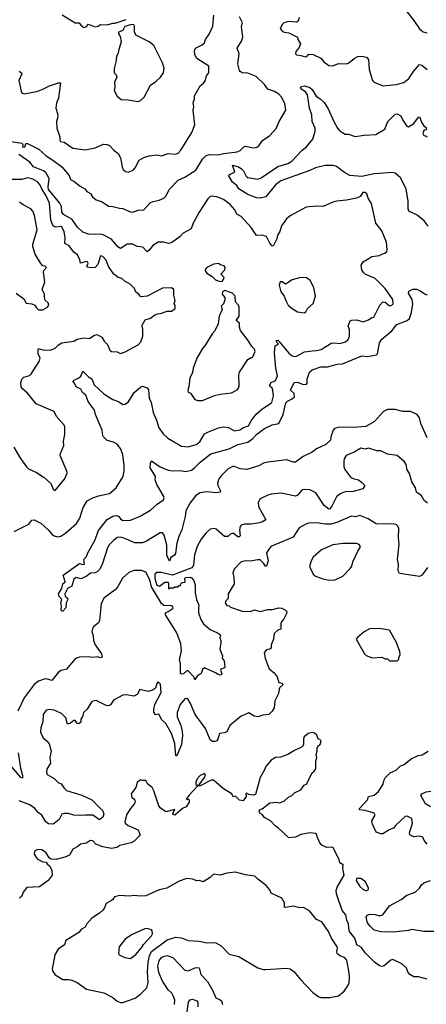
# Model space of a CAD drawing. Extents: x 1690054 to 1842981, y 782881 to 914114.
# Tile 533 of 656: x 1827685 to 1831357, y 810567 to 819464. Entities that reach past the tile are written whole.
import ezdxf

# ---------------------------------------------------------------- set-up
doc = ezdxf.new("R2010")
doc.units = 0

msp = doc.modelspace()

# ---------------------------------------------------------------- linework, layer by layer
at = {"layer": '0CON10XD'}
for points in [[(1827679.4, 818999.4), (1827701.2, 818985), (1827703.8, 818975), (1827675.7, 818915), (1827698.3, 818818.3), (1827705, 818803.3), (1827723.9, 818793.9), (1827835, 818814), (1827887.9, 818832.1), (1827955, 818865.8), (1828035, 818894.2), (1828053.3, 818893.3), (1828034.2, 818755), (1828017.7, 818712.3), (1828010, 818665), (1828026.4, 818616.4), (1828030, 818585), (1828016.2, 818545), (1828020, 818485), (1828046, 818405), (1828045.8, 818375), (1828054.6, 818364.6), (1828085.7, 818355.7), (1828165, 818302.5), (1828275, 818288), (1828365, 818307.1), (1828442.1, 818337.9), (1828475, 818337.1), (1828495, 818326), (1828535, 818284), (1828574.2, 818254.2), (1828596.2, 818215), (1828610, 818135), (1828620.3, 818110.3), (1828641.7, 818091.7), (1828665, 818086), (1828708, 818105), (1828726.2, 818123.8), (1828765, 818193.3), (1828805, 818220), (1828853.6, 818233.6), (1828925, 818241.2), (1828965, 818234), (1829025, 818253.8), (1829095, 818250), (1829115, 818258), (1829140, 818285), (1829239.2, 818445), (1829265.8, 818515), (1829250, 818645), (1829256.2, 818675), (1829251.2, 818715), (1829263.8, 818745), (1829262, 818775), (1829313.3, 818865), (1829345, 818890), (1829361.7, 818918.3), (1829372.5, 818955), (1829392.5, 818985), (1829393, 819043), (1829284.4, 819114.4), (1829267.1, 819145), (1829264.2, 819185), (1829271.2, 819205), (1829326.7, 819233.3), (1829354.1, 819255.9), (1829362, 819285), (1829397, 819333), (1829427.5, 819405), (1829437.8, 819505)], [(1827737, 818333), (1827740, 818345), (1827755, 818343.8), (1827857.3, 818295), (1827922.3, 818232.3), (1827985, 818194.4), (1828065, 818133.3), (1828131.1, 818055), (1828145, 818021.1), (1828175, 818005.8), (1828229.3, 817959.3), (1828272, 817935), (1828290.6, 817910.6), (1828323.6, 817893.6), (1828343.4, 817863.4), (1828375, 817837.1), (1828428.3, 817818.3), (1828487.6, 817777.6), (1828525.5, 817775.5), (1828585, 817759.4), (1828615, 817759.2), (1828685, 817728), (1828705, 817726), (1828755, 817742.5), (1828805, 817744.2), (1828862.4, 817807.6), (1828888.7, 817821.3), (1828945, 817833.1), (1828985, 817851.4), (1829005, 817870), (1829038.8, 817931.2), (1829115, 818014.4), (1829175, 818040.4), (1829274.3, 818105), (1829336, 818204), (1829366, 818235), (1829395, 818245.5), (1829475, 818241.2), (1829525, 818255.3), (1829650, 818270), (1829675, 818281.4), (1829707, 818313), (1829725, 818320.8), (1829795.9, 818305.9), (1829825, 818311.9), (1829844.2, 818325), (1829877, 818373), (1829942.4, 818417.6), (1830000.3, 818479.7), (1830028.6, 818545), (1830089.2, 818645), (1830078.9, 818705), (1830048.5, 818765), (1830025, 818790.9), (1829985, 818814.5), (1829924.7, 818834.7), (1829896.7, 818876.7), (1829821.1, 818951.1), (1829745, 818980.6), (1829695, 818983.1), (1829675, 818994.2), (1829669.4, 819005), (1829655.7, 819065), (1829665.7, 819155), (1829649.2, 819205), (1829688.8, 819271.2), (1829699.6, 819305), (1829688.5, 819405), (1829695.8, 819435), (1829669.1, 819489.1)], [(1828067, 819507), (1828185, 819436.7), (1828222.5, 819435), (1828236, 819415), (1828265, 819394), (1828285, 819400), (1828305, 819422.5), (1828365, 819400), (1828393.6, 819406.4), (1828415, 819420), (1828475, 819416.7), (1828525, 819432.5), (1828548.3, 819431.7), (1828645.8, 819464.2)], [(1830207.8, 819485), (1830199.3, 819450.7), (1830185, 819440.8), (1830112.6, 819447.4), (1830070.8, 819435), (1830057, 819423), (1830035.8, 819385), (1830058.3, 819358.3), (1830075, 819349.6), (1830115, 819343.8), (1830193.3, 819305), (1830197.5, 819285), (1830221.2, 819245), (1830208.3, 819211.7), (1830178.8, 819175), (1830176.7, 819155), (1830185, 819146.7), (1830225, 819141.2), (1830265, 819127.5), (1830278.3, 819131.7), (1830295, 819152.5), (1830335, 819150), (1830405, 819116.7), (1830431.7, 819081.7), (1830475, 819051.2), (1830513, 819047), (1830565, 819066.7), (1830635, 819066.2), (1830656.7, 819075), (1830705.6, 819114.4), (1830739.7, 819130.3), (1830775, 819133.3), (1830816.2, 819125), (1830833.8, 819105), (1830840, 819015), (1830871.2, 818915), (1830885, 818900), (1830963.9, 818866.1), (1831085, 818876.7), (1831153.7, 818896.3), (1831198.8, 818931.2), (1831240, 818995), (1831295, 819058.6), (1831315, 819054), (1831364.4, 819014.4)], [(1831175, 819543.3), (1831245.6, 819455.6), (1831295, 819380), (1831327.5, 819355), (1831364.2, 819344.2)], [(1828755, 818723.3), (1828775, 818733.3), (1828807.5, 818765), (1828867.3, 818872.7), (1828915, 818905.8), (1828955.5, 818944.5), (1828982, 818985), (1828988, 819025), (1828975, 819072.5), (1828895, 819230), (1828855, 819263.8), (1828733.6, 819323.6), (1828722.5, 819355), (1828722.5, 819405), (1828715, 819417.5), (1828695, 819420), (1828635, 819403.3), (1828615, 819367.5), (1828578.3, 819351.7), (1828577.5, 819335), (1828591.7, 819311.7), (1828602.5, 819265), (1828580, 819195), (1828575, 819160), (1828557.5, 819135), (1828556.7, 819095), (1828537, 819023), (1828537.5, 818985), (1828556.2, 818965), (1828561.2, 818945), (1828540.7, 818899.3), (1828542.5, 818855), (1828536.7, 818825), (1828563.8, 818773.8), (1828602, 818742), (1828665, 818740), (1828755, 818723.3)], [(1831375, 817598.1), (1831336.9, 817645), (1831275, 817698.2), (1831200, 817735), (1831192.5, 817755), (1831193.6, 817825), (1831173.6, 817935), (1831125, 818035.5), (1831075.7, 818075.7), (1831055, 818082.2), (1830885, 818069.8), (1830775, 818047.5), (1830664.7, 818054.7), (1830616.7, 818083.3), (1830545, 818137.5), (1830516.8, 818146.8), (1830444.7, 818145.3), (1830355, 818126.1), (1830305, 818100.9), (1830042.2, 818007.8), (1829995, 817972.5), (1829907.6, 817862.4), (1829855, 817851.3), (1829824, 817854), (1829745, 817884.4), (1829665, 817935.7), (1829644.5, 817964.5), (1829608, 817995), (1829571.2, 818055), (1829585, 818068), (1829627.5, 818085), (1829605, 818150), (1829661.2, 818135), (1829685, 818120), (1829705, 818096.9), (1829729.8, 818049.8), (1829745, 818037.1), (1829835, 818022), (1829865, 818033.8), (1830015, 818137.8), (1830105, 818164.5), (1830141.9, 818185), (1830235.5, 818284.5), (1830275.8, 818315), (1830331.5, 818385), (1830353.7, 818456.3), (1830353.9, 818485), (1830324.5, 818545), (1830322.7, 818605), (1830302, 818665), (1830284.7, 818784.7), (1830265, 818810.6), (1830226.2, 818835), (1830221.7, 818848.3), (1830230, 818860), (1830256.9, 818866.9), (1830305, 818850.8), (1830325, 818832), (1830361.7, 818771.7), (1830395, 818751.2), (1830433.8, 818715), (1830469.3, 818659.3), (1830522.6, 818542.6), (1830555.8, 818485), (1830573, 818463), (1830600, 818445), (1830625, 818430), (1830655, 818428), (1830715, 818408), (1830795, 818420), (1830900, 818425), (1830981.2, 818475), (1831010.5, 818545), (1831075, 818611.2), (1831095, 818612.5), (1831125.6, 818595.6), (1831144.6, 818554.6), (1831182.1, 818502.1), (1831195, 818496), (1831245, 818526), (1831285, 818583.8), (1831295, 818586.2), (1831315, 818532.5), (1831335, 818506.2), (1831362.5, 818485)], [(1831362.5, 818475), (1831335, 818461.4), (1831325.5, 818435), (1831335, 818418.1), (1831353.9, 818413.9), (1831363.3, 818405)], [(1827605, 818364.2), (1827707, 818347), (1827712.5, 818335), (1827710, 818315), (1827715, 818311.2), (1827732.5, 818315), (1827737, 818333)], [(1827635, 814840.4), (1827765.8, 814904.2), (1827795, 814941.2), (1827815, 814944), (1827875, 814915.8), (1827943, 814853), (1827975, 814814), (1827995, 814800), (1828025, 814792), (1828055, 814797.5), (1828102.4, 814827.6), (1828198.7, 814911.3), (1828228.9, 814961.1), (1828256.7, 815055), (1828292.9, 815115), (1828345, 815144.4), (1828397, 815163), (1828495, 815181.9), (1828555.5, 815234.5), (1828619.4, 815335), (1828628.5, 815385), (1828628.5, 815435), (1828616.2, 815535), (1828595, 815588.6), (1828565, 815627.8), (1828531.2, 815645), (1828475, 815660.6), (1828442, 815695), (1828435.7, 815705.7), (1828429.4, 815755), (1828368.2, 815895), (1828360.8, 815935), (1828304.5, 816015), (1828280.7, 816070.7), (1828250.8, 816095), (1828235.6, 816125.6), (1828194.2, 816145), (1828183.4, 816173.4), (1828166.2, 816195), (1828171.2, 816205), (1828217.7, 816227.7), (1828237.9, 816242.1), (1828255, 816286.7), (1828305.4, 816235.4), (1828335, 816218.6), (1828356.9, 816165), (1828443.8, 816083.8), (1828525, 816030.9), (1828577.5, 816015), (1828615, 815988), (1828635, 815991.2), (1828665, 816008.8), (1828718.6, 816095), (1828775, 816144), (1828795, 816152.5), (1828835, 816137.5), (1828847.8, 816117.8), (1828854.6, 816045), (1828871.2, 816005), (1828888.6, 815915), (1828919.2, 815845), (1828940, 815775), (1828981.7, 815721.7), (1829022.1, 815682.1), (1829145, 815610.9), (1829205, 815605.6), (1829278.8, 815625), (1829310.2, 815649.8), (1829355, 815721.4), (1829390.3, 815740.3), (1829480, 815775), (1829525, 815784.5), (1829569.2, 815779.2), (1829625, 815750), (1829673.6, 815756.4), (1829705, 815778), (1829749.5, 815795), (1829775, 815839.2), (1829821.1, 815898.9), (1829867.1, 815942.9), (1829962.5, 816005), (1829975.5, 816065), (1829971.4, 816115), (1829965.2, 816135.2), (1829945, 816152.9), (1829943.8, 816165), (1829955, 816184.3), (1829995.7, 816205), (1830012.1, 816245), (1829998.5, 816315), (1829986.8, 816455), (1829992.7, 816517.3), (1830021.2, 816535), (1830000, 816555), (1830007.5, 816565), (1830015, 816568.8), (1830025, 816560), (1830115, 816451.5), (1830145, 816427.1), (1830165, 816419.2), (1830185, 816422.2), (1830257.7, 816462.3), (1830327.4, 816472.6), (1830365, 816473.8), (1830405.8, 816484.2), (1830498.3, 816541.7), (1830525, 816544.5), (1830575, 816537.3), (1830627.3, 816552.7), (1830650.6, 816575), (1830661.9, 816605), (1830663.1, 816665), (1830652.2, 816695), (1830667.8, 816742.2), (1830685, 816749.4), (1830725, 816751.9), (1830786.2, 816733.8), (1830835, 816752.9), (1830865, 816772.9), (1830883.6, 816776.4), (1830935.8, 816885), (1830964.1, 816915.9), (1830985, 816910), (1831025, 816878.8), (1831045, 816883.8), (1831056.2, 816895), (1831055, 816936.7), (1830985.6, 817035), (1830895, 817124.3), (1830805, 817165.6), (1830788.9, 817178.9), (1830774.4, 817205), (1830769.4, 817245), (1830787.5, 817275), (1830865, 817323.1), (1830935, 817334), (1830955.9, 817344.1), (1830982.5, 817355), (1830999.5, 817370.5), (1831003.8, 817385), (1830998, 817455), (1830954.5, 817554.5), (1830900.8, 817625), (1830862.3, 817802.3), (1830832.3, 817852.3), (1830820.9, 817890.9), (1830805, 817902.9), (1830785, 817902), (1830760, 817865), (1830725, 817850), (1830635, 817832.5), (1830550, 817825), (1830514.1, 817815.9), (1830425, 817776), (1830365, 817778), (1830271.7, 817768.3), (1830128.1, 817691.9), (1830095.6, 817664.4), (1830048, 817602), (1830035, 817550), (1830012.1, 817517.9), (1830005.6, 817485), (1829975, 817416.7), (1829965, 817420), (1829943.7, 817443.7), (1829913.6, 817503.6), (1829875, 817516.2), (1829824.2, 817514.2), (1829776, 817585), (1829685.9, 817685.9), (1829647, 817707), (1829627.2, 817747.2), (1829585, 817792.5), (1829525, 817839.2), (1829465, 817862.5), (1829415, 817868.1), (1829403.8, 817865), (1829385, 817846.2), (1829305, 817724.3), (1829250, 817625), (1829234.4, 817575), (1829159.5, 817535), (1829134, 817506), (1829055, 817448.2), (1829027.9, 817442.1), (1828985, 817453.6), (1828935, 817452.7), (1828887.6, 817422.4), (1828855, 817380), (1828835, 817366.2), (1828797.3, 817407.3), (1828745, 817414), (1828705, 817434.6), (1828655, 817434.9), (1828595, 817397.5), (1828571.8, 817411.8), (1828515, 817479.7), (1828438.8, 817518.8), (1828415, 817524.7), (1828365, 817521.5), (1828305, 817526.7), (1828255, 817544.4), (1828205, 817593.5), (1828158.4, 817658.4), (1828078.9, 817705), (1828066.2, 817725), (1828061.2, 817775), (1828047.2, 817805), (1827945, 817929.1), (1827941, 817955), (1827949.5, 818029.5), (1827921.9, 818081.9), (1827899.3, 818099.3), (1827810, 818135), (1827777.5, 818175), (1827676.7, 818245)], [(1827632.6, 815602.6), (1827685, 815508.8), (1827745, 815423.8), (1827765, 815406), (1827835, 815373.8), (1827905, 815326.7), (1827965, 815272.5), (1827990, 815215), (1828005, 815210), (1828088.7, 815311.3), (1828113.8, 815365), (1828111.2, 815385), (1828050, 815525), (1828052, 815545), (1828083.8, 815615), (1828081.2, 815655), (1828093.8, 815715), (1828093.3, 815783.3), (1828088.3, 815798.3), (1828017.4, 815877.4), (1827996.9, 815925), (1827965, 815936), (1827832.9, 815992.9), (1827755, 816090), (1827709.1, 816129.1), (1827697.3, 816147.3), (1827694.2, 816185), (1827703.8, 816215), (1827723.3, 816235), (1827765, 816244.3), (1827785, 816256.5), (1827860.7, 816375), (1827868.4, 816405), (1827852.5, 816445), (1827850, 816485), (1827855, 816493.8), (1827895, 816479.6), (1827963.7, 816476.3), (1828005, 816494.4), (1828035, 816526.5), (1828065, 816544.4), (1828175, 816559.6), (1828205, 816576.2), (1828265, 816587.8), (1828315, 816581.9), (1828355, 816610.8), (1828385, 816620), (1828425, 816596.2), (1828448.7, 816558.7), (1828478.9, 816528.9), (1828498.8, 816478.8), (1828513.3, 816465), (1828564, 816464), (1828595, 816448.8), (1828638.6, 816461.4), (1828755, 816526.2), (1828778.3, 816551.7), (1828795.7, 816605), (1828798, 816665), (1828791.2, 816705), (1828817, 816753), (1828865, 816766.7), (1828905, 816796.7), (1828933.6, 816806.4), (1828955, 816807.5), (1829015, 816830), (1829055, 816830), (1829090, 816855), (1829090, 816885), (1829080, 816895), (1829087.5, 816925), (1829077.5, 816975), (1829077, 817027), (1829055, 817040), (1828975, 817037.5), (1828835, 816966.2), (1828785, 816958.8), (1828775, 816963.3), (1828757.4, 816987.4), (1828732.5, 817002.5), (1828722.5, 817035), (1828681.2, 817075), (1828638.3, 817098.3), (1828606.7, 817125), (1828574.5, 817134.5), (1828534.2, 817165), (1828485.7, 817235), (1828465, 817290), (1828435, 817323.3), (1828415, 817330), (1828389.1, 817250.9), (1828365, 817224), (1828325, 817222), (1828297.5, 817227.5), (1828292.5, 817235), (1828302, 817265), (1828296.2, 817275), (1828285, 817279.2), (1828268.1, 817271.9), (1828234.1, 817264.1), (1828229.1, 817295), (1828207.8, 817337.8), (1828174.6, 817364.6), (1828130.3, 817420.3), (1828092.8, 817442.8), (1828094.4, 817495), (1828086.2, 817546.2), (1828068.6, 817585), (1828055, 817594.2), (1828005, 817589.2), (1827983.4, 817603.4), (1827966.7, 817655), (1827955.3, 817805), (1827925, 817871.1), (1827884.2, 817935), (1827865.7, 817975.7), (1827845, 818000), (1827803.3, 818023.3), (1827755, 818035.5), (1827705, 818021.2), (1827511.1, 818021.1)], [(1827652.3, 816992.3), (1827721.7, 816941.7), (1827743.8, 816903.8), (1827795, 816896.7), (1827820, 816885), (1827835, 816860), (1827855, 816842.5), (1827895, 816842.5), (1827935, 816866.7), (1827948.8, 816885), (1827941.2, 816905), (1827915, 816930), (1827907.5, 816955), (1827907.5, 816985), (1827887.5, 817025), (1827910.8, 817095), (1827898.3, 817181.7), (1827903, 817197), (1827926.7, 817225), (1827915, 817237.5), (1827895, 817240), (1827875, 817260), (1827824.4, 817344.4), (1827802.1, 817415), (1827802.9, 817435), (1827841.1, 817565), (1827817.8, 817695), (1827803.4, 817733.4), (1827785, 817756), (1827715, 817790), (1827684.3, 817814.3)], [(1829495, 817097.1), (1829515, 817101.2), (1829530, 817135), (1829500, 817165), (1829537, 817203), (1829540, 817225), (1829530.7, 817240.7), (1829495, 817250), (1829485, 817260), (1829435, 817256.2), (1829375, 817223.8), (1829361.3, 817208.7), (1829359.2, 817195), (1829373.7, 817173.7), (1829422.3, 817142.3), (1829453.2, 817113.2), (1829495, 817097.1)], [(1830255, 816814.2), (1830270, 816825), (1830285, 816853.3), (1830335, 816900), (1830357.5, 816965), (1830342.5, 817045), (1830308.3, 817108.3), (1830275, 817132.5), (1830225, 817133.3), (1830145, 817113.3), (1830086.1, 817073.9), (1830055.8, 817095.8), (1830036.2, 817093.8), (1830028, 817065), (1830042.5, 817005), (1830072.5, 816965), (1830086.7, 816925), (1830110, 816885), (1830143.9, 816853.9), (1830194.1, 816824.1), (1830255, 816814.2)], [(1829505, 815341.4), (1829484.4, 815315), (1829471.2, 815275), (1829474.7, 815254.7), (1829496.2, 815213.8), (1829497.5, 815195), (1829455, 815190), (1829373.4, 815196.6), (1829315, 815188), (1829274.5, 815165), (1829223.1, 815096.9), (1829184.7, 815025), (1829178.5, 814975), (1829149.4, 814855), (1829120.8, 814795), (1829104.5, 814735), (1829090.9, 814639.1), (1829083.3, 814625), (1829050, 814605), (1829038.3, 814571.7), (1829014.5, 814625), (1829012.2, 814715), (1828990, 814805), (1828975, 814827.5), (1828952.1, 814827.9), (1828828.4, 814751.6), (1828795, 814737.7), (1828725, 814737.5), (1828634.3, 814775), (1828595, 814788.5), (1828565, 814784.6), (1828530.6, 814759.4), (1828492.2, 814717.8), (1828477.9, 814692.1), (1828429.4, 814540.6), (1828404.7, 814495.3), (1828385, 814473.3), (1828365, 814464.5), (1828325, 814464), (1828285, 814432.5), (1828237, 814413), (1828195, 814423.3), (1828175, 814409.2), (1828154.2, 814345.8), (1828115, 814324), (1828090.9, 814275), (1828094.7, 814254.7), (1828117.6, 814237.6), (1828119.5, 814225), (1828103.8, 814195), (1828101.5, 814148.5), (1828075, 814118.6), (1828065, 814116), (1828058.2, 814135), (1828061.9, 814165), (1828057.1, 814195), (1828063.8, 814225), (1828041.7, 814251.7), (1828035.8, 814275), (1828063.8, 814325), (1828073.3, 814366.7), (1828096.7, 814385), (1828077.5, 814445), (1828215, 814544), (1828225, 814548.8), (1828255, 814542), (1828270, 814545), (1828263.3, 814585), (1828287.1, 814612.9), (1828300.8, 814645), (1828362.7, 814757.3), (1828395, 814847.1), (1828473.4, 814946.6), (1828525, 814978.2), (1828555, 814984.2), (1828578.2, 814978.2), (1828595, 814954.4), (1828615, 814940), (1828685, 814940.6), (1828773.4, 814976.6), (1828865, 815032.5), (1828925, 815086), (1828983.6, 815126.4), (1828990, 815145), (1828986.7, 815155), (1828922, 815265), (1828907.5, 815305), (1828910, 815335), (1828863.5, 815415), (1828864.6, 815455.4), (1828875, 815477.5), (1828953.5, 815423.5), (1829025, 815394.4), (1829065, 815387.5), (1829135, 815390), (1829185, 815380.9), (1829235, 815393.3), (1829259.4, 815410.6), (1829315.3, 815464.7), (1829410.5, 815539.5), (1829575, 815587.3), (1829654.1, 815625.9), (1829743.9, 815646.1), (1829789.4, 815680.6), (1829825, 815718.8), (1829895, 815769.4), (1829965, 815802.8), (1830024, 815816), (1830064.2, 815895), (1830087.5, 816002.5), (1830101.7, 816018.3), (1830145, 816037.8), (1830165, 816056.7), (1830164.4, 816085), (1830130.6, 816115), (1830164.2, 816185), (1830195, 816189.6), (1830245, 816168.1), (1830275, 816171.1), (1830281.7, 816178.3), (1830282.2, 816215), (1830300.6, 816279.4), (1830325, 816300), (1830405, 816327.1), (1830465, 816326.2), (1830555, 816350.9), (1830598.8, 816355), (1830775, 816425.7), (1830825, 816419.1), (1830907.5, 816435), (1830915.6, 816445), (1830935, 816544), (1830955, 816577.5), (1831045, 816651.5), (1831090.8, 816709.2), (1831185, 816746.1), (1831206.2, 816765), (1831223.4, 816816.6), (1831236.5, 816896.5), (1831228.9, 816935), (1831195.8, 816994.2), (1831198.1, 817011.9), (1831235, 817028.2), (1831267.7, 817027.7), (1831297.5, 817017.5), (1831345, 816983.8), (1831365, 816978.8)], [(1829292.7, 816022.7), (1829335, 816024.3), (1829445, 816068.1), (1829495, 816080.6), (1829598.8, 816091.2), (1829649.7, 816120.3), (1829661.2, 816135), (1829665.8, 816154.2), (1829662.9, 816255), (1829670.5, 816279.5), (1829745, 816392.5), (1829775, 816412.5), (1829788.3, 816411.7), (1829812, 816465), (1829805, 816486.7), (1829780.6, 816510.6), (1829748.8, 816565), (1829680, 816655), (1829670.8, 816685), (1829670.7, 816720.7), (1829640, 816745), (1829666.1, 816783.9), (1829667, 816867), (1829661.2, 816885), (1829634, 816915), (1829630, 816965), (1829605, 816993.8), (1829535.9, 817015.9), (1829516.4, 817003.6), (1829513.1, 816985), (1829536.2, 816955), (1829538.3, 816931.7), (1829523.8, 816896.2), (1829503.3, 816875), (1829512, 816845), (1829486.2, 816785), (1829475.8, 816714.2), (1829447.1, 816652.9), (1829423.8, 816625), (1829363.3, 816525), (1829335.9, 816494.1), (1829284.1, 816405.9), (1829251.2, 816315), (1829243.9, 816276.1), (1829220, 816225), (1829213.6, 816146.4), (1829202.5, 816115), (1829205, 816097.5), (1829227.7, 816087.7), (1829265, 816031.2), (1829292.7, 816022.7)], [(1831364.6, 815685), (1831308.2, 815815), (1831295, 815866), (1831275, 815896.2), (1831215, 815924), (1831145, 815924), (1831075, 815942), (1831005, 815940.8), (1830970, 815925), (1830887.8, 815832.2), (1830811.7, 815788.3), (1830695, 815777.5), (1830575, 815782.1), (1830528.8, 815771.2), (1830514.5, 815755), (1830494.7, 815695.3), (1830492.5, 815665), (1830450.8, 815625), (1830365, 815585.5), (1830325, 815556.2), (1830245, 815518.3), (1830175, 815466.7), (1830155, 815465.9), (1830095, 815485.6), (1829925, 815464.4), (1829885, 815455.6), (1829845, 815431.1), (1829735, 815399.1), (1829675, 815406.8), (1829615, 815429.2), (1829568.8, 815405), (1829505, 815341.4)], [(1831366.2, 815095), (1831338.3, 815118.3), (1831312.7, 815162.7), (1831268.8, 815195), (1831258.8, 815235), (1831227, 815287), (1831204.4, 815364.4), (1831185, 815396.7), (1831176.1, 815446.1), (1831159.1, 815469.1), (1831095, 815526.2), (1831005, 815538.8), (1830945, 815566.7), (1830909.1, 815569.1), (1830835, 815590.8), (1830805, 815584.4), (1830765, 815593.1), (1830705, 815557.1), (1830634.4, 815525.6), (1830616, 815495), (1830612.7, 815477.3), (1830612.9, 815425), (1830620.7, 815400.7), (1830675, 815327.8), (1830695, 815317.3), (1830745, 815306.9), (1830767.6, 815287.6), (1830801.2, 815255), (1830783.8, 815225), (1830695, 815202.1), (1830625, 815199.1), (1830579.5, 815180.5), (1830545, 815152.9), (1830505, 815067.1), (1830485.9, 815044.1), (1830475, 815040.5), (1830435, 815072.7), (1830358.6, 815188.6), (1830305, 815215.5), (1830255, 815219.4), (1830235.6, 815214.4), (1830195, 815166.2), (1830175, 815157.5), (1830045, 815184.3), (1829955, 815177.1), (1829925, 815167.5), (1829855, 815133.3), (1829838.3, 815101.7), (1829842.5, 815065), (1829906.4, 814943.6), (1829871.2, 814925), (1829835, 814915.5), (1829775, 814905.4), (1829714.5, 814905.5), (1829684.3, 814895.7), (1829675.8, 814884.2), (1829671.1, 814855), (1829675, 814800), (1829667.9, 814792.1), (1829655, 814791.5), (1829615, 814820), (1829605, 814821.2), (1829591.7, 814818.3), (1829565, 814794), (1829535, 814794), (1829459.7, 814859.7), (1829444.1, 814865.9), (1829405, 814861.2), (1829364.5, 814825.5), (1829325, 814771.2), (1829288.6, 814705), (1829262.2, 814627.8), (1829253.3, 814535), (1829237.9, 814512.1), (1829065, 814445.8), (1828962.4, 814467.6), (1828922.5, 814467.5), (1828905.8, 814455), (1828905.6, 814415), (1828924.4, 814354.4), (1828946.1, 814343.9), (1828995, 814380), (1829021.7, 814381.7), (1829030, 814375), (1829030, 814325), (1829035, 814320), (1829045, 814330), (1829075, 814330), (1829085, 814340), (1829115, 814340), (1829125, 814350), (1829138.3, 814351.7), (1829140, 814365), (1829151.7, 814378.3), (1829178.3, 814381.7), (1829177.5, 814415), (1829185, 814422.5), (1829225, 814428), (1829235, 814421.2), (1829256.4, 814396.4), (1829268.8, 814355), (1829270, 814285), (1829280, 814225), (1829301.2, 814175), (1829299.3, 814149.3), (1829298.8, 814105), (1829320, 814045), (1829343.6, 814003.6), (1829403.8, 813953.8), (1829472.5, 813925), (1829497.5, 813905), (1829493, 813877), (1829502.5, 813855), (1829502.5, 813835), (1829492, 813775), (1829517.5, 813715), (1829513.3, 813695), (1829531.2, 813671.2), (1829536.2, 813615), (1829533.3, 813606.7), (1829500, 813595), (1829497.5, 813585), (1829511.2, 813555), (1829505.8, 813544.2), (1829495, 813542), (1829476.1, 813546.1), (1829453.6, 813563.6), (1829353, 813607), (1829336.4, 813593.6), (1829323.3, 813555), (1829288.8, 813531.2), (1829265, 813500), (1829257.5, 813525), (1829205, 813578.8), (1829195, 813581.2), (1829165, 813554.2), (1829145, 813550), (1829136.7, 813556.7), (1829136.8, 813646.8), (1829128.1, 813678.1), (1829146.9, 813765), (1829141.2, 813825), (1829102.4, 813922.4), (1829002, 814085), (1829002.5, 814105), (1829025, 814117.5), (1829070, 814145), (1829068.3, 814158.3), (1829055, 814167.5), (1828985, 814170), (1828965, 814187.5), (1828875, 814338.8), (1828861.2, 814401.2), (1828825, 814471.9), (1828785, 814485.8), (1828715, 814487.5), (1828671.7, 814468.3), (1828612.1, 814417.9), (1828568, 814335), (1828548, 814312), (1828443.4, 814236.6), (1828420.6, 814185), (1828404, 814035), (1828396.2, 814015), (1828351.7, 813978.3), (1828341.2, 813958.8), (1828335.8, 813935), (1828349.2, 813895), (1828350, 813855), (1828367.1, 813815), (1828424.2, 813735), (1828430, 813705), (1828415, 813699.2), (1828385, 813706.9), (1828345, 813701.4), (1828305, 813707.5), (1828225, 813704.2), (1828189.7, 813690.3), (1828151.1, 813648.9), (1828106.2, 813595), (1828057.9, 813582.1), (1828035, 813568), (1827975, 813492), (1827925, 813506.9), (1827905, 813505.7), (1827855, 813485.4), (1827815, 813455.4), (1827723.8, 813335), (1827667.5, 813215)], [(1831366.2, 814515), (1831354.3, 814495.7), (1831316.2, 814445), (1831295, 814432), (1831115, 814461.2), (1831104, 814485), (1831104.2, 814545), (1831097.1, 814585), (1831111.4, 814725), (1831104.2, 814785.8), (1831108.8, 814865), (1831098.3, 814888.3), (1831085, 814902.5), (1831065, 814906.7), (1830905, 814908), (1830832.4, 814952.4), (1830755, 814982.5), (1830716.8, 814973.2), (1830685, 814976.9), (1830667.6, 814972.4), (1830549.5, 814920.5), (1830495, 814906.2), (1830446.2, 814906.2), (1830365, 814918), (1830295, 814916), (1830275, 814910), (1830208.8, 814871.2), (1830153, 814787), (1830026.2, 814733.8), (1829954, 814705), (1829915, 814646.7), (1829927.8, 814575), (1829915, 814525.5), (1829905, 814524.6), (1829885, 814553.9), (1829855, 814582.2), (1829835, 814584.3), (1829765, 814572.5), (1829725.6, 814574.4), (1829683.8, 814565), (1829621.4, 814498.6), (1829608.6, 814465), (1829619.4, 814425), (1829620.9, 814365), (1829568, 814275), (1829566, 814234), (1829545, 814212.5), (1829540.6, 814195), (1829555, 814171.2), (1829575, 814167.5), (1829587.5, 814155), (1829695, 814120), (1829765, 814116), (1829805, 814132), (1829855, 814117.5), (1829925, 814133.1), (1829966.6, 814133.4), (1830025, 814149.2), (1830052.5, 814145), (1830092.7, 814122.7), (1830098.6, 814105), (1830070.9, 814049.1), (1830043.1, 814015), (1830044.4, 813955.6), (1830015, 813947.1), (1829981.5, 813918.5), (1829977.9, 813865), (1829956.2, 813815), (1829955.5, 813785), (1829945, 813777.1), (1829915, 813771.2), (1829893.8, 813745), (1829902.9, 813695), (1829938.9, 813598.9), (1829983.2, 813563.2), (1830011.2, 813525), (1830023.8, 813475), (1830055, 813470), (1830062.5, 813455), (1830035, 813430), (1830028, 813415), (1830020.8, 813375), (1829989.4, 813310.6), (1829983.1, 813245), (1829965, 813214.5), (1829933.2, 813186.8), (1829880.2, 813179.8), (1829835, 813164.4), (1829801.4, 813171.4), (1829755, 813201.1), (1829685, 813171.9), (1829583.8, 813085), (1829555, 813030), (1829535, 813019.2), (1829490, 813015), (1829475, 812962.5), (1829465, 812947.5), (1829449.3, 812940.7), (1829425, 812941.2), (1829405.7, 812955.7), (1829362, 813058)], [(1830475, 814398.8), (1830535, 814401.2), (1830602.5, 814435), (1830670, 814505), (1830683.3, 814525), (1830694.1, 814565.9), (1830738.8, 814661.2), (1830760, 814695), (1830760.5, 814710.5), (1830751.4, 814721.4), (1830725, 814730.6), (1830605, 814731.5), (1830512.2, 814717.8), (1830408.8, 814675), (1830335, 814608.8), (1830315.7, 814574.3), (1830303.8, 814535), (1830306.1, 814516.1), (1830334.3, 814454.3), (1830356.7, 814435), (1830420.9, 814410.9), (1830475, 814398.8)], [(1831095, 813670), (1831110, 813685), (1831110, 813705), (1831120, 813725), (1831116.7, 813755), (1831086.7, 813835), (1831025, 813947.5), (1830935, 813963.8), (1830845, 813960), (1830795, 813933.8), (1830737.5, 813885), (1830722.5, 813865), (1830797.5, 813735), (1830815, 813717.5), (1830867, 813697), (1830955, 813702.5), (1830985, 813690), (1831005, 813690), (1831025, 813670), (1831095, 813670)], [(1829362, 813058), (1829268.1, 813185), (1829225.7, 813285.7), (1829205, 813320.6), (1829195, 813329.4), (1829175, 813328.1), (1829133.3, 813275), (1829106.5, 813205), (1829106.5, 813165), (1829141.1, 813085), (1829153.3, 813035), (1829155.6, 812995.6), (1829147.3, 812915), (1829105, 812813.3), (1829095, 812812.5), (1829084.6, 812925), (1829056.1, 813015), (1829005, 813105.7), (1828968.8, 813138.8), (1828945, 813183.8), (1828935, 813187.5), (1828912.3, 813182.3), (1828897, 813207), (1828895.7, 813235), (1828904.3, 813275), (1828962, 813385), (1828955, 813460), (1828935, 813480), (1828922.5, 813465), (1828912.5, 813425), (1828884, 813406), (1828845, 813394), (1828768.3, 813411.7), (1828745, 813367.5), (1828715, 813350), (1828645, 813363.3), (1828615, 813361.1), (1828531.2, 813315), (1828505, 813273.8), (1828485.9, 813264.1), (1828465, 813267.1), (1828375, 813311.2), (1828335, 813303.8), (1828294.2, 813235), (1828260.8, 813205), (1828251.8, 813168.2), (1828235.7, 813145), (1828238, 813115), (1828218.5, 813101.5), (1828205, 813105.8), (1828185, 813132.5), (1828175, 813132.5), (1828145, 813107.3), (1828115, 813098), (1828100.6, 813155), (1828062, 813195), (1827995, 813224.4), (1827955, 813232), (1827924.2, 813225.8), (1827895.8, 813185), (1827895, 813120), (1827874.3, 813065), (1827872, 813025), (1827895.7, 812975.7), (1827933.8, 812945), (1827950.5, 812920.5), (1827969.2, 812855), (1827955.7, 812794.3), (1827961.4, 812745), (1827928.8, 812691.2), (1827927.5, 812665), (1827934.2, 812645), (1827995, 812608.2), (1828031.4, 812571.4), (1828058.8, 812558.8), (1828085, 812518.9), (1828108.8, 812498.8), (1828245, 812456.9), (1828337.5, 812415), (1828434.4, 812315), (1828445.5, 812285), (1828435, 812257.1), (1828405, 812232.5), (1828345.4, 812275.4), (1828275, 812277.5), (1828238.3, 812271.7), (1828173, 812277), (1828125, 812290.5), (1828085, 812290.5), (1828065, 812284.2), (1828042.1, 812237.9), (1827995, 812201.2), (1827984.1, 812195.9), (1827945, 812196.9), (1827920.4, 812215), (1827885, 812275.5), (1827851.6, 812301.6), (1827822.2, 812335), (1827775, 812369.3), (1827678.5, 812405)], [(1831365, 810793.8), (1831285, 810814), (1831245, 810816.2), (1831207.5, 810835), (1831193.8, 810853.8), (1831178.8, 810895), (1831135, 810933.3), (1831055, 810972.5), (1831037.5, 810965), (1830975, 810913.8), (1830955, 810908), (1830935, 810914), (1830887.4, 810947.4), (1830805, 811033.1), (1830770, 811080), (1830730.6, 811105), (1830711.4, 811165), (1830664.2, 811225), (1830655.8, 811255), (1830655.5, 811295), (1830637.9, 811327.9), (1830629.5, 811375), (1830596, 811416), (1830546.2, 811566.2), (1830543.8, 811595), (1830550.6, 811625), (1830614.3, 811735), (1830603.1, 811795), (1830606.4, 811826.4), (1830576.7, 811845), (1830570, 811875), (1830515, 811980), (1830505, 811986.2), (1830455, 811983.8), (1830414.2, 812004.2), (1830396.2, 812025), (1830373.8, 812075), (1830363.6, 812103.6), (1830355, 812110), (1830305, 812117.5), (1830225, 812102.5), (1830175, 812078), (1830115, 812072.5), (1830020.3, 812160.3), (1829995, 812176.2), (1829950, 812225), (1829894.2, 812254.2), (1829873, 812283), (1829852.5, 812295), (1829847.5, 812315), (1829850, 812325), (1829875, 812332.5), (1829945, 812386.2), (1830005, 812393.8), (1830035, 812386.7), (1830077.5, 812405), (1830111.7, 812438.3), (1830140.5, 812449.5), (1830165, 812476.7), (1830222.5, 812505), (1830255, 812547.5), (1830279.3, 812560.7), (1830323.3, 812655), (1830345, 812672.5), (1830358.8, 812695), (1830360, 812765), (1830367.5, 812795), (1830362.5, 812825), (1830372.5, 812855), (1830372.5, 812885), (1830382.5, 812905), (1830397.5, 812915), (1830407, 812947), (1830395, 812960), (1830380, 812965), (1830368.3, 812998.3), (1830347, 813017), (1830325, 813022.5), (1830290, 813015), (1830253.3, 812985), (1830247.5, 812965), (1830247.5, 812915), (1830235, 812892.5), (1830165, 812860), (1830105.9, 812824.1), (1830038.6, 812801.4), (1829995, 812796.2), (1829955, 812772), (1829906.7, 812715), (1829896.2, 812685), (1829855, 812617.5), (1829815, 812462.5), (1829795, 812456.2), (1829754, 812464), (1829733.3, 812475), (1829726.2, 812465), (1829730, 812445), (1829703.3, 812406.7), (1829671.2, 812411.2), (1829635, 812447.5), (1829611.7, 812441.7), (1829599.3, 812469.3), (1829525, 812513.8), (1829435, 812592.9), (1829415, 812592.5), (1829315, 812542.5), (1829291.7, 812538.3), (1829211.2, 812455), (1829190, 812425), (1829190, 812420), (1829211.7, 812421.7), (1829216.2, 812415), (1829213.8, 812395), (1829188.3, 812351.7), (1829155, 812337.5), (1829085, 812277.5), (1829067.5, 812285), (1829067.5, 812295), (1829087, 812327), (1829005, 812306.7), (1828952.2, 812342.2), (1828940.3, 812360.3), (1828895.7, 812495)], [(1827670.3, 812840.3), (1827690.8, 812700.8), (1827711.5, 812635), (1827708.6, 812611.4), (1827695, 812616), (1827599.8, 812729.8)], [(1831365.4, 812015), (1831336.9, 812046.9), (1831325, 812076.2), (1831295, 812087.5), (1831240.7, 812080.7), (1831209.3, 812099.3), (1831203.8, 812115), (1831232.6, 812202.6), (1831225.6, 812245.6), (1831185, 812265.6), (1831165, 812262.9), (1831081.4, 812185), (1831061.9, 812158.1), (1831021.2, 812145), (1830965, 812106), (1830945, 812107.5), (1830903.8, 812123.8), (1830870, 812195), (1830865.8, 812225), (1830894, 812275), (1830886.2, 812295), (1830805, 812318.5), (1830754.3, 812324.3), (1830753.8, 812335), (1830825.6, 812414.4), (1830834.4, 812445.6), (1830885, 812457.8), (1830925, 812488.6), (1830967.8, 812555), (1830975.6, 812595), (1830985, 812612.5), (1831031.7, 812658.3), (1831085, 812684.2), (1831125, 812722), (1831156.2, 812735), (1831220, 812785), (1831284.5, 812815.5), (1831318.7, 812821.3), (1831375, 812854.3)], [(1829285, 812547.5), (1829305, 812550), (1829353.1, 812615), (1829362, 812642), (1829355, 812653.8), (1829314.7, 812635.3), (1829288.9, 812605), (1829275.8, 812575), (1829274.1, 812554.1), (1829285, 812547.5)], [(1828895.7, 812495), (1828880, 812525), (1828840, 812560), (1828825, 812590.8), (1828795, 812588.8), (1828775, 812596.7), (1828745, 812572.5), (1828733.3, 812525), (1828692.3, 812467.7), (1828696.4, 812436.4), (1828720, 812420), (1828726.7, 812395), (1828718.8, 812375), (1828685, 812336), (1828652.9, 812285), (1828634.4, 812215), (1828638, 812205), (1828665, 812182.5), (1828756, 812145), (1828771.2, 812095), (1828718.6, 812041.4), (1828692.6, 812027.4), (1828587.9, 812002.1), (1828562.5, 811985), (1828515, 811975.8), (1828435, 811988.9), (1828373, 812013), (1828345, 812043.3), (1828325, 812046.2), (1828285, 812022), (1828233.3, 812015), (1828208.3, 811991.7), (1828165, 811970), (1828134, 811916), (1828092.5, 811897.5), (1828014.2, 811875.8), (1827968.8, 811878.8), (1827950, 811890), (1827923.3, 811935), (1827885, 811964), (1827845, 811966.7), (1827819.5, 811950.5), (1827815.8, 811925), (1827843, 811883), (1827895, 811853.3), (1827925, 811850), (1827932.5, 811835), (1827957.5, 811815), (1827976.4, 811776.4), (1827976.7, 811735), (1827942.5, 811685), (1827865, 811628.8), (1827747.7, 811622.3), (1827715, 811580), (1827703.8, 811545), (1827683.2, 811526.8)], [(1831395, 812352.5), (1831349.8, 812379.8), (1831306.7, 812455), (1831315, 812468), (1831355, 812485.8), (1831398.3, 812491.7)], [(1828593.6, 810583.6), (1828615, 810584.4), (1828726.2, 810623.8), (1828775, 810657.5), (1828833.5, 810716.5), (1828846.2, 810765), (1828837.8, 810857.8), (1828843.8, 810945), (1828856.6, 811005), (1828876.1, 811043.9), (1829015, 811150.9), (1829095, 811173.6), (1829145, 811169.1), (1829207.5, 811142.5), (1829305, 811138.1), (1829375, 811121.9), (1829425, 811126), (1829455, 811122), (1829505, 811094.2), (1829575, 811020.8), (1829665, 810998.9), (1829835, 810897.1), (1829882.6, 810882.6), (1829905, 810881.9), (1830095, 810893.1), (1830127.4, 810887.4), (1830161.2, 810865), (1830220.7, 810790.7), (1830332, 810675), (1830385.8, 810635.8), (1830405, 810630), (1830485, 810627.8), (1830565, 810644.2), (1830613.8, 810685), (1830646.6, 810733.4), (1830658.8, 810761.2), (1830664.5, 810805), (1830661.3, 810851.3), (1830639.1, 810965), (1830618.8, 810988.8), (1830575, 811005.4), (1830552.2, 811025), (1830548.5, 811045), (1830555.5, 811074.5), (1830550.9, 811085), (1830499.6, 811165), (1830473.1, 811225), (1830413.4, 811313.4), (1830365, 811332), (1830301.2, 811411.2), (1830248, 811442), (1830215, 811440), (1830155, 811453.8), (1830085, 811440.8), (1830075, 811444), (1830077.5, 811485), (1830053.3, 811525), (1829955, 811572.5), (1829945, 811602.5), (1829911.7, 811641.7), (1829835, 811696.7), (1829807.5, 811725), (1829723, 811737), (1829635, 811760), (1829555, 811753.3), (1829495, 811733.3), (1829435, 811742.5), (1829405, 811712.5), (1829343, 811673), (1829306.4, 811686.4), (1829285, 811683.3), (1829245, 811696.7), (1829195, 811703.3), (1829125, 811681.2), (1829012.5, 811615), (1828945, 811600), (1828825, 811547.5), (1828775, 811544), (1828715, 811551.2), (1828675, 811544.3), (1828585, 811550), (1828541.7, 811538.3), (1828525.9, 811514.1), (1828512.5, 811505), (1828465, 811477.5), (1828447.7, 811432.3), (1828435, 811416.7), (1828405, 811390), (1828335, 811346.7), (1828292, 811295), (1828277.1, 811262.9), (1828242.5, 811245), (1828220, 811215), (1828100, 811145), (1828090, 811105), (1828033.3, 811065), (1828003.3, 811015), (1827978.8, 810885), (1827983.8, 810865), (1828004, 810834), (1828075, 810791.2), (1828125, 810792), (1828155, 810785.8), (1828204.4, 810764.4), (1828287.5, 810705), (1828445, 810670), (1828525, 810627.5), (1828565, 810594.4), (1828593.6, 810583.6)], [(1830815, 811593.8), (1830833.3, 811605), (1830833.3, 811615), (1830806.7, 811675), (1830765, 811703.3), (1830727, 811703), (1830724, 811685), (1830755, 811632), (1830785, 811606), (1830815, 811593.8)], [(1831444.4, 811224.4), (1831335, 811226.2), (1831225, 811243.2), (1831195, 811232.7), (1831058.3, 811218.3), (1830945, 811223.1), (1830885, 811238.4), (1830845.6, 811275), (1830824.4, 811304.4), (1830814, 811355), (1830820.9, 811369.1), (1830845, 811381.4), (1830895, 811380), (1830935, 811366.7), (1830964.2, 811375), (1831023.1, 811456.9), (1831135, 811516.2), (1831175, 811550.8), (1831255, 811581.4), (1831295.8, 811615), (1831313.6, 811646.4), (1831334.5, 811665.5), (1831395, 811685.7)], [(1828685, 810981.2), (1828735, 811015.7), (1828785, 811077.1), (1828802.4, 811107.6), (1828874.2, 811185), (1828884, 811205), (1828881.7, 811231.7), (1828875, 811240), (1828835, 811251.2), (1828815, 811250), (1828693.3, 811195), (1828635.8, 811154.2), (1828583.8, 811085), (1828576.7, 811025), (1828583.3, 811015), (1828635, 810991.2), (1828685, 810981.2)], [(1829082.2, 810565), (1829085.4, 810605), (1829070.6, 810645), (1829057.2, 810667.2), (1829025, 810697.3), (1828975, 810776.9), (1828940.9, 810855), (1828933.1, 810913.1), (1828945, 810960.8), (1828962.9, 810987.1), (1828980.2, 810999.8), (1829015, 811007.3), (1829068.7, 810988.7), (1829175, 810874.4), (1829205, 810870.6), (1829275, 810898.9), (1829305, 810898), (1829320.8, 810835), (1829381.7, 810771.7), (1829425.4, 810695.4), (1829455, 810626.7), (1829495, 810608.8), (1829507, 810597), (1829515.7, 810565)], [(1829180, 810375), (1829208.6, 810585), (1829225, 810606.2), (1829245, 810614), (1829285, 810599.2), (1829292.2, 810585), (1829292.9, 810545)]]:
    msp.add_lwpolyline(points, dxfattribs=at)

doc.saveas('drawing.dxf')
